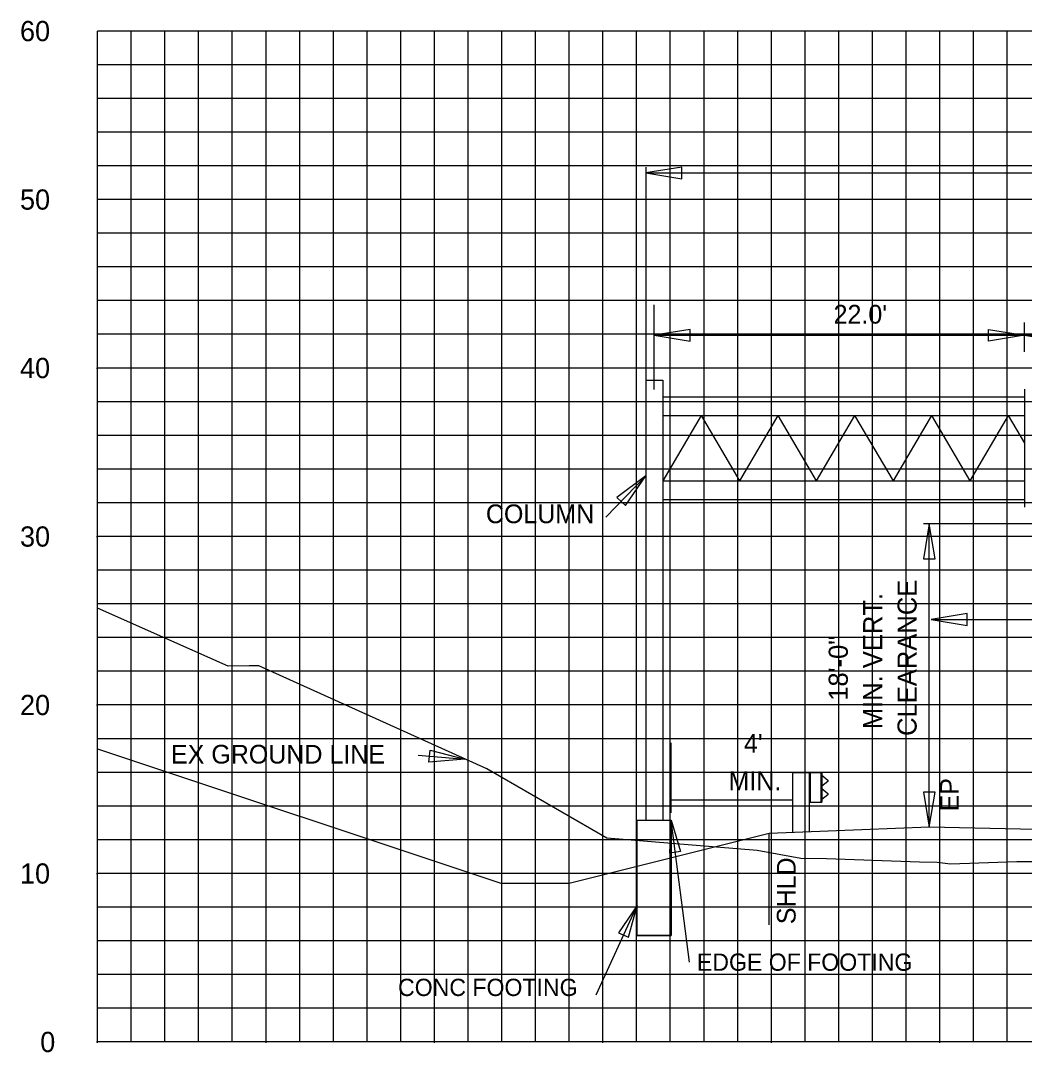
# Model space of a CAD drawing. Extents: x 1797809 to 2198143, y 249608 to 1237864.
# Drawn here: x 2196410.1 to 2196469.7, y 1237162.5 to 1237223.7 of the extents above; entities that cross this region are included whole.
import ezdxf

# ---------------------------------------------------------------- set-up
doc = ezdxf.new("R2010")
doc.units = 0
for name, color, linetype in [('29', 7, 'Continuous'), ('3', 7, 'Continuous'), ('31', 7, 'Continuous'), ('60', 7, 'Continuous'), ('Default', 7, 'Continuous'), ('DESIGN - SHEET - Light Grid', 7, 'Continuous'), ('DESIGN - TRAFFIC CONTROL PERMANENT - Signs', 7, 'Continuous'), ('GSCOLORFILL', 7, 'Continuous'), ('GSDIMS', 7, 'Continuous'), ('GSSHT', 7, 'Continuous'), ('Level 55', 7, 'Continuous'), ('Level 61', 7, 'Continuous'), ('V7Level1', 7, 'Continuous')]:
    doc.layers.add(name, color=color, linetype=linetype)

msp = doc.modelspace()

# ---------------------------------------------------------------- linework, layer by layer
at = {"layer": '29'}
for p, q in [((2196455.95, 1237179.095), (2196455.95, 1237175.53)), ((2196455.95, 1237179.095), (2196457.7, 1237179.095)), ((2196456.95, 1237179.095), (2196456.95, 1237175.57)), ((2196457, 1237179.095), (2196457, 1237177.345)), ((2196457.65, 1237179.095), (2196457.65, 1237177.345)), ((2196457.7, 1237179.095), (2196457.7, 1237177.345)), ((2196457.7, 1237178.945), (2196458.066, 1237178.646)), ((2196458.065, 1237178.575), (2196457.7, 1237178.29)), ((2196457.7, 1237178.15), (2196458.066, 1237177.851)), ((2196458.065, 1237177.78), (2196457.7, 1237177.495)), ((2196456.95, 1237177.345), (2196457.7, 1237177.345))]:
    msp.add_line(p, q, dxfattribs=at)
for centre in [(2196458.031, 1237178.611), (2196458.031, 1237177.816)]:
    msp.add_arc(centre, 0.05, 313.37921, 45, dxfattribs=at)
at = {"layer": '3'}
for p, q in [((2196447.254, 1237215.036), (2196447.254, 1237202.392)), ((2196447.254, 1237214.688), (2196520.207, 1237214.688)), ((2196447.254, 1237202.392), (2196447.254, 1237176.268)), ((2196448.254, 1237202.392), (2196448.254, 1237176.268)), ((2196444.885, 1237194.26), (2196447.254, 1237196.703)), ((2196464.081, 1237175.855), (2196464.081, 1237193.855)), ((2196448.754, 1237176.709), (2196448.754, 1237180.86)), ((2196433.737, 1237180.126), (2196436.512, 1237179.897)), ((2196446.73, 1237176.268), (2196448.754, 1237176.268)), ((2196446.73, 1237169.416), (2196446.73, 1237176.268)), ((2196448.754, 1237169.416), (2196448.754, 1237176.268)), ((2196449.846, 1237167.842), (2196448.754, 1237176.268)), ((2196444.304, 1237165.905), (2196446.73, 1237171.207)), ((2196446.73, 1237169.416), (2196448.754, 1237169.416))]:
    msp.add_line(p, q, dxfattribs=at)
at = {"layer": '60'}
for p, q in [((2196414.707, 1237163.106), (2196414.707, 1237223.106)), ((2196414.647, 1237203.106), (2196414.707, 1237203.106)), ((2196414.647, 1237193.106), (2196414.707, 1237193.106)), ((2196414.647, 1237183.106), (2196414.707, 1237183.106)), ((2196414.647, 1237173.106), (2196414.707, 1237173.106)), ((2196414.647, 1237163.106), (2196414.707, 1237163.106)), ((2196414.707, 1237163.046), (2196414.707, 1237163.106)), ((2196544.707, 1237163.106), (2196414.707, 1237163.106)), ((2196424.707, 1237163.046), (2196424.707, 1237163.106)), ((2196434.707, 1237163.046), (2196434.707, 1237163.106)), ((2196444.707, 1237163.046), (2196444.707, 1237163.106)), ((2196454.707, 1237163.046), (2196454.707, 1237163.106)), ((2196464.707, 1237163.046), (2196464.707, 1237163.106))]:
    msp.add_line(p, q, dxfattribs=at)
at = {"layer": 'Default'}
msp.add_line((2196447.754, 1237201.84), (2196447.754, 1237206.854), dxfattribs=at)
at = {"layer": 'DESIGN - SHEET - Light Grid'}
msp.add_lwpolyline([(2196470.689, 1237173.801), (2196469.276, 1237173.788), (2196465.34, 1237173.664), (2196464.548, 1237173.754), (2196463.496, 1237173.768), (2196457.978, 1237173.982), (2196456.464, 1237174), (2196453.861, 1237174.48), (2196444.948, 1237175.202), (2196437.813, 1237179.308), (2196424.291, 1237185.431), (2196423.709, 1237185.422), (2196422.457, 1237185.407), (2196414.707, 1237188.855)], dxfattribs=at)
at = {"layer": 'DESIGN - TRAFFIC CONTROL PERMANENT - Signs'}
msp.add_line((2196414.707, 1237180.507), (2196438.707, 1237172.507), dxfattribs=at)
msp.add_lwpolyline([(2196509.207, 1237174.862), (2196464.081, 1237175.855), (2196460.081, 1237175.695), (2196454.581, 1237175.475), (2196442.711, 1237172.507), (2196438.707, 1237172.507)], dxfattribs=at)
at = {"layer": 'GSCOLORFILL'}
msp.add_line((2196469.724, 1237201.847), (2196469.724, 1237194.854), dxfattribs=at)
at = {"layer": 'GSDIMS'}
for p, q in [((2196469.724, 1237204.072), (2196469.724, 1237205.813)), ((2196447.754, 1237205.055), (2196469.724, 1237205.055)), ((2196469.724, 1237205.055), (2196503.69, 1237205.055)), ((2196447.254, 1237202.392), (2196448.254, 1237202.392)), ((2196448.254, 1237201.392), (2196469.724, 1237201.392)), ((2196448.254, 1237200.282), (2196469.724, 1237200.282)), ((2196450.533, 1237200.282), (2196448.254, 1237196.419)), ((2196450.533, 1237200.282), (2196452.811, 1237196.419)), ((2196455.09, 1237200.282), (2196452.811, 1237196.419)), ((2196455.09, 1237200.282), (2196457.369, 1237196.419)), ((2196459.647, 1237200.282), (2196457.369, 1237196.419)), ((2196459.647, 1237200.282), (2196461.926, 1237196.419)), ((2196464.204, 1237200.282), (2196461.926, 1237196.419)), ((2196464.204, 1237200.282), (2196466.483, 1237196.419)), ((2196468.761, 1237200.282), (2196466.483, 1237196.419)), ((2196468.761, 1237200.282), (2196469.724, 1237198.651)), ((2196448.254, 1237196.419), (2196469.724, 1237196.419)), ((2196448.254, 1237195.309), (2196469.724, 1237195.309)), ((2196474.196, 1237193.855), (2196463.727, 1237193.855)), ((2196464.198, 1237188.181), (2196479.198, 1237188.181)), ((2196454.581, 1237170.061), (2196454.581, 1237175.475))]:
    msp.add_line(p, q, dxfattribs=at)
for points in [[(2196447.254, 1237214.688), (2196449.383, 1237214.341), (2196449.383, 1237215.036)], [(2196447.754, 1237205.055), (2196449.883, 1237204.708), (2196449.883, 1237205.402)], [(2196469.724, 1237205.055), (2196467.595, 1237204.708), (2196467.595, 1237205.402)], [(2196469.724, 1237205.055), (2196471.852, 1237204.708), (2196471.852, 1237205.402)], [(2196447.254, 1237196.703), (2196445.532, 1237195.431), (2196446.046, 1237194.953)], [(2196464.081, 1237193.855), (2196463.727, 1237191.772), (2196464.436, 1237191.772)], [(2196464.198, 1237188.181), (2196466.326, 1237187.834), (2196466.326, 1237188.528)], [(2196436.512, 1237179.897), (2196434.378, 1237179.721), (2196434.451, 1237180.419)], [(2196464.081, 1237175.855), (2196464.436, 1237177.938), (2196463.727, 1237177.938)], [(2196448.754, 1237176.268), (2196449.319, 1237174.403), (2196448.684, 1237174.32)], [(2196446.73, 1237171.207), (2196445.639, 1237169.592), (2196446.221, 1237169.326)]]:
    msp.add_lwpolyline(points, close=True, dxfattribs=at)
at = {"layer": 'GSSHT'}
for p, q in [((2196414.707, 1237163.106), (2196414.707, 1237223.106)), ((2196544.707, 1237223.106), (2196414.707, 1237223.106)), ((2196416.707, 1237163.106), (2196416.707, 1237223.106)), ((2196418.707, 1237163.106), (2196418.707, 1237223.106)), ((2196420.707, 1237163.106), (2196420.707, 1237223.106)), ((2196422.707, 1237163.106), (2196422.707, 1237223.106)), ((2196424.707, 1237163.106), (2196424.707, 1237223.106)), ((2196426.707, 1237163.106), (2196426.707, 1237223.106)), ((2196428.707, 1237163.106), (2196428.707, 1237223.106)), ((2196430.707, 1237163.106), (2196430.707, 1237223.106)), ((2196432.707, 1237163.106), (2196432.707, 1237223.106)), ((2196434.707, 1237163.106), (2196434.707, 1237223.106)), ((2196436.707, 1237163.106), (2196436.707, 1237223.106)), ((2196438.707, 1237163.106), (2196438.707, 1237223.106)), ((2196440.707, 1237163.106), (2196440.707, 1237223.106)), ((2196442.707, 1237163.106), (2196442.707, 1237223.106)), ((2196444.707, 1237163.106), (2196444.707, 1237223.106)), ((2196446.707, 1237163.106), (2196446.707, 1237223.106)), ((2196448.707, 1237163.106), (2196448.707, 1237223.106)), ((2196450.707, 1237163.106), (2196450.707, 1237223.106)), ((2196452.707, 1237163.106), (2196452.707, 1237223.106)), ((2196454.707, 1237163.106), (2196454.707, 1237223.106)), ((2196456.707, 1237163.106), (2196456.707, 1237223.106)), ((2196458.707, 1237163.106), (2196458.707, 1237223.106)), ((2196460.707, 1237163.106), (2196460.707, 1237223.106)), ((2196462.707, 1237163.106), (2196462.707, 1237223.106)), ((2196464.707, 1237163.106), (2196464.707, 1237223.106)), ((2196466.707, 1237163.106), (2196466.707, 1237223.106)), ((2196468.707, 1237163.106), (2196468.707, 1237223.106)), ((2196544.707, 1237221.106), (2196414.707, 1237221.106)), ((2196544.707, 1237219.106), (2196414.707, 1237219.106)), ((2196544.707, 1237217.106), (2196414.707, 1237217.106)), ((2196544.707, 1237215.106), (2196414.707, 1237215.106)), ((2196544.707, 1237213.106), (2196414.707, 1237213.106)), ((2196544.707, 1237211.106), (2196414.707, 1237211.106)), ((2196544.707, 1237209.106), (2196414.707, 1237209.106)), ((2196544.707, 1237207.106), (2196414.707, 1237207.106)), ((2196544.707, 1237205.106), (2196414.707, 1237205.106)), ((2196544.707, 1237203.106), (2196414.707, 1237203.106)), ((2196544.707, 1237201.106), (2196414.707, 1237201.106)), ((2196544.707, 1237199.106), (2196414.707, 1237199.106)), ((2196544.707, 1237197.106), (2196414.707, 1237197.106)), ((2196544.707, 1237195.106), (2196414.707, 1237195.106)), ((2196544.707, 1237193.106), (2196414.707, 1237193.106)), ((2196544.707, 1237191.106), (2196414.707, 1237191.106)), ((2196544.707, 1237189.106), (2196414.707, 1237189.106)), ((2196544.707, 1237187.106), (2196414.707, 1237187.106)), ((2196544.707, 1237185.106), (2196414.707, 1237185.106)), ((2196544.707, 1237183.106), (2196414.707, 1237183.106)), ((2196544.707, 1237181.106), (2196414.707, 1237181.106)), ((2196544.707, 1237179.106), (2196414.707, 1237179.106)), ((2196544.707, 1237177.106), (2196414.707, 1237177.106)), ((2196544.707, 1237175.106), (2196414.707, 1237175.106)), ((2196544.707, 1237173.106), (2196414.707, 1237173.106)), ((2196544.707, 1237171.106), (2196414.707, 1237171.106)), ((2196544.707, 1237169.106), (2196414.707, 1237169.106)), ((2196544.707, 1237167.106), (2196414.707, 1237167.106)), ((2196544.707, 1237165.106), (2196414.707, 1237165.106)), ((2196544.707, 1237163.106), (2196414.707, 1237163.106))]:
    msp.add_line(p, q, dxfattribs=at)
at = {"layer": 'Level 61'}
msp.add_line((2196455.95, 1237177.458), (2196448.754, 1237177.458), dxfattribs=at)
at = {"layer": 'V7Level1'}
msp.add_lwpolyline([(2196448.754, 1237169.416), (2196446.73, 1237169.416), (2196446.73, 1237176.268), (2196448.754, 1237176.268)], close=True, dxfattribs=at)

# ---------------------------------------------------------------- texts
at = {"layer": '31'}
for s, p in [('60', (2196410.105, 1237222.506)), ('50', (2196410.105, 1237212.506)), ('40', (2196410.105, 1237202.506)), ('30', (2196410.105, 1237192.506)), ('20', (2196410.105, 1237182.506)), ('10', (2196410.105, 1237172.506)), ('0', (2196411.305, 1237162.506))]:
    msp.add_text(s, height=1.2, dxfattribs=at).set_placement(p)
at = {"layer": 'Level 55'}
for s, height, p in [("22.0'", 1.1105, (2196458.399, 1237205.743)), ('COLUMN', 1.1105, (2196437.758, 1237193.897)), ("4'", 1.1105, (2196453.078, 1237180.272)), ('EX GROUND LINE', 1.11046, (2196419.068, 1237179.63)), ('MIN.', 1.1105, (2196452.159, 1237178.051)), ('EDGE OF FOOTING', 1.02464, (2196450.285, 1237167.332)), ('CONC FOOTING', 1.02464, (2196432.545, 1237165.834))]:
    msp.add_text(s, height=height, dxfattribs=at).set_placement(p)
for s, height, p in [('CLEARANCE', 1.1346, (2196463.328, 1237181.269)), ('MIN. VERT.', 1.1346, (2196461.286, 1237181.669)), ('18\'-0"', 1.1346, (2196459.243, 1237183.357)), ('EP', 1.1105, (2196465.832, 1237176.786)), ('SHLD', 1.1105, (2196456.144, 1237170.096))]:
    msp.add_text(s, height=height, rotation=90, dxfattribs=at).set_placement(p)

doc.saveas('drawing.dxf')
